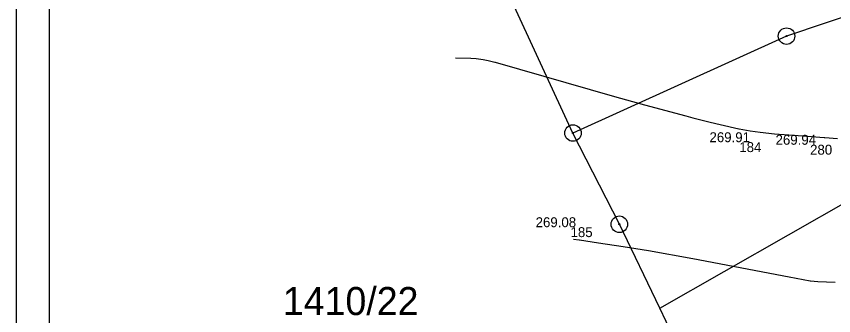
# Model space of a CAD drawing. Extents: x -771260 to -770828, y -1053564 to -1052811.
# Drawn here: x -771251.02 to -771201.51, y -1053193.87 to -1053175.75 of the extents above; entities that cross this region are included whole.
import ezdxf

# ---------------------------------------------------------------- set-up
doc = ezdxf.new("R2010")
doc.units = 0
for name, color, linetype in [('25_3_2019_ram_ggs', 7, 'Continuous'), ('25_3_2019_vrstevnice_interval_po_1m', 7, 'Continuous'), ('25_3_2019_zamereny_bod', 7, 'Continuous'), ('25_3_2019_zamereny_bod_cislo', 7, 'Continuous'), ('25_3_2019_zamereny_bod_vyska', 7, 'Continuous'), ('Default', 7, 'Continuous'), ('DKM_Hranice parcel', 7, 'Continuous'), ('DKM_Parcelní čísla', 7, 'Continuous'), ('DKM_Značky bodu BP', 7, 'Continuous')]:
    doc.layers.add(name, color=color, linetype=linetype)

# ---------------------------------------------------------------- blocks, each defined once
blk = doc.blocks.new('POINT_DISPLAY')
at = {"layer": 'Default'}
blk.add_line((0, 0), (0, 0), dxfattribs=at)

msp = doc.modelspace()

# ---------------------------------------------------------------- linework, layer by layer
at = {"layer": '25_3_2019_ram_ggs'}
for points in [[(-771251.022, -1053563.673), (-771251.022, -1052969.173), (-770830.522, -1052969.173), (-770830.522, -1053563.673)], [(-771249.022, -1053561.673), (-771249.022, -1052971.173), (-770832.522, -1052971.173), (-770832.522, -1053561.673)]]:
    msp.add_lwpolyline(points, close=True, dxfattribs=at)
at = {"layer": '25_3_2019_vrstevnice_interval_po_1m'}
for points in [[(-771224.419, -1053178.273), (-771224.419, -1053178.273)], [(-771224.419, -1053178.273), (-771223.48, -1053178.288), (-771223.155, -1053178.31), (-771222.746, -1053178.362), (-771222.431, -1053178.42), (-771222.039, -1053178.518), (-771222.023, -1053178.522), (-771214.775, -1053180.6), (-771212.958, -1053181.114), (-771210.455, -1053181.784), (-771210.044, -1053181.888), (-771208.985, -1053182.156), (-771207.515, -1053182.494), (-771207.246, -1053182.556), (-771207.24, -1053182.558), (-771206.556, -1053182.683), (-771205.949, -1053182.771), (-771205.089, -1053182.862), (-771203.077, -1053183.017), (-771202.847, -1053183.035), (-771202.072, -1053183.095), (-771202.037, -1053183.098), (-771201.274, -1053183.152)], [(-771223.48, -1053178.288), (-771223.48, -1053178.288)], [(-771223.155, -1053178.31), (-771223.155, -1053178.31)], [(-771222.746, -1053178.362), (-771222.746, -1053178.362)], [(-771222.431, -1053178.42), (-771222.431, -1053178.42)], [(-771222.023, -1053178.522), (-771222.023, -1053178.522)], [(-771214.775, -1053180.6), (-771214.775, -1053180.6)], [(-771212.958, -1053181.114), (-771212.958, -1053181.114)], [(-771210.455, -1053181.784), (-771210.455, -1053181.784)], [(-771208.985, -1053182.156), (-771208.985, -1053182.156)], [(-771207.24, -1053182.558), (-771207.24, -1053182.558)], [(-771206.556, -1053182.683), (-771206.556, -1053182.683)], [(-771205.949, -1053182.771), (-771205.949, -1053182.771)], [(-771205.089, -1053182.862), (-771205.089, -1053182.862)], [(-771202.072, -1053183.095), (-771202.072, -1053183.095)], [(-771217.265, -1053189.252), (-771217.265, -1053189.252)], [(-771217.265, -1053189.252), (-771216.922, -1053189.284), (-771216.901, -1053189.286), (-771215.759, -1053189.456), (-771214.263, -1053189.678), (-771212.719, -1053189.928), (-771210.032, -1053190.404), (-771204.194, -1053191.524), (-771202.922, -1053191.757), (-771202.905, -1053191.761), (-771202.457, -1053191.813), (-771201.422, -1053191.837)], [(-771216.901, -1053189.286), (-771216.901, -1053189.286)], [(-771214.263, -1053189.678), (-771214.263, -1053189.678)], [(-771212.719, -1053189.928), (-771212.719, -1053189.928)], [(-771210.032, -1053190.404), (-771210.032, -1053190.404)], [(-771204.194, -1053191.524), (-771204.194, -1053191.524)], [(-771202.905, -1053191.761), (-771202.905, -1053191.761)], [(-771202.457, -1053191.813), (-771202.457, -1053191.813)]]:
    msp.add_lwpolyline(points, dxfattribs=at)
at = {"layer": 'DKM_Hranice parcel'}
for p, q in [((-771212.03, -1053193.43), (-771169.36, -1053169.06)), ((-771217.3, -1053182.82), (-771223.24, -1053170.02)), ((-771207.03, -1053203.79), (-771212.03, -1053193.43))]:
    msp.add_line(p, q, dxfattribs=at)
for points in [[(-771171.38, -1053165.85), (-771204.36, -1053176.95), (-771217.3, -1053182.82)], [(-771212.03, -1053193.43), (-771214.49, -1053188.34), (-771217.3, -1053182.82)]]:
    msp.add_lwpolyline(points, dxfattribs=at)
at = {"layer": 'DKM_Značky bodu BP'}
for centre, radius in [((-771204.36, -1053176.95), 0.5), ((-771204.36, -1053176.95), 0.0303), ((-771217.3, -1053182.82), 0.5), ((-771217.3, -1053182.82), 0.0303), ((-771214.49, -1053188.34), 0.5), ((-771214.49, -1053188.34), 0.0303)]:
    msp.add_circle(centre, radius, dxfattribs=at)

# ---------------------------------------------------------------- block references
at = {"layer": '25_3_2019_zamereny_bod', "xscale": 0.1, "yscale": 0.10000000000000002}
for p in [(-771207.223, -1053183.372), (-771202.934, -1053183.527), (-771217.447, -1053188.518)]:
    msp.add_blockref('POINT_DISPLAY', p, dxfattribs=at)

# ---------------------------------------------------------------- texts
at = {"layer": '25_3_2019_zamereny_bod_cislo'}
for s, p in [('184', (-771207.223, -1053183.972)), ('280', (-771202.934, -1053184.127)), ('185', (-771217.447, -1053189.118))]:
    msp.add_text(s, height=0.6, dxfattribs=at).set_placement(p)
at = {"layer": '25_3_2019_zamereny_bod_vyska'}
for s, p in [('269.91 ', (-771209.03, -1053183.372)), ('269.94 ', (-771205.026, -1053183.527)), ('269.08 ', (-771219.562, -1053188.518))]:
    msp.add_text(s, height=0.6, dxfattribs=at).set_placement(p)
at = {"layer": 'DKM_Parcelní čísla'}
msp.add_text('1410/22', height=1.7, dxfattribs=at).set_placement((-771234.876, -1053193.84))

doc.saveas('drawing.dxf')
